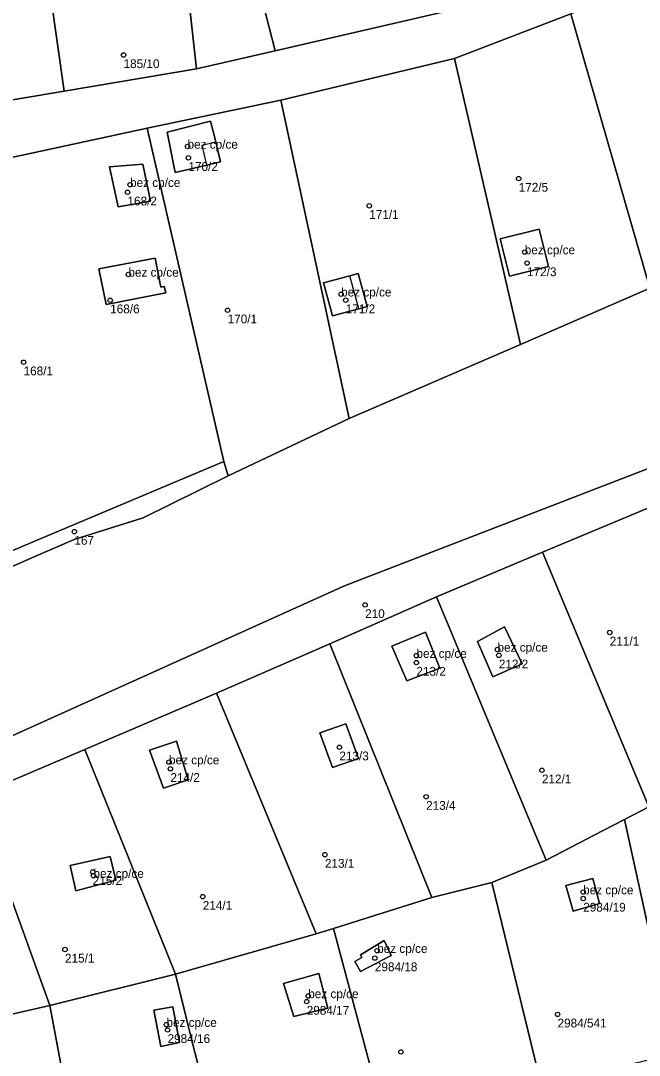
# Model space of a CAD drawing. Extents: x -878211 to -870363, y -1058464 to -1052522.
# Drawn here: x -873867.2 to -873796.9, y -1056011.6 to -1055893.9 of the extents above; entities that cross this region are included whole.
import ezdxf

# ---------------------------------------------------------------- set-up
doc = ezdxf.new("R2010")
doc.units = 0
for name, color, linetype in [('Definiční body', 7, 'Continuous'), ('Polygon budovy', 7, 'Continuous'), ('Polygon parcely', 7, 'Continuous')]:
    doc.layers.add(name, color=color, linetype=linetype)

msp = doc.modelspace()

# ---------------------------------------------------------------- linework, layer by layer
at = {"layer": 'Definiční body'}
for centre in [(-873855.54, -1055897.79994), (-873848.26, -1055908.20994), (-873848.16, -1055909.49994), (-873810.59, -1055911.85994), (-873854.8, -1055912.55994), (-873855.09, -1055913.41994), (-873827.59, -1055914.95994), (-873809.9, -1055920.21994), (-873809.64, -1055921.46994), (-873854.99, -1055922.76994), (-873830.79, -1055925.01994), (-873857.06, -1055925.69994), (-873830.26, -1055925.68994), (-873843.7, -1055926.83994), (-873866.91, -1055932.74994), (-873861.13, -1055952.02994), (-873828.06, -1055960.36994), (-873800.23, -1055963.49994), (-873822.22, -1055966.13994), (-873813, -1055965.43994), (-873812.85, -1055966.09994), (-873822.23, -1055966.92994), (-873830.99, -1055976.55994), (-873850.37, -1055978.24994), (-873850.21, -1055979.00994), (-873807.95, -1055979.17994), (-873821.12, -1055982.18994), (-873832.63, -1055988.77994), (-873859.05, -1055990.73994), (-873858.96, -1055991.16994), (-873803.26, -1055993.03994), (-873846.53, -1055993.55994), (-873803.25, -1055993.76994), (-873862.2, -1055999.56994), (-873826.69, -1055999.70994), (-873826.95, -1056000.54994), (-873834.53, -1056004.85994), (-873834.7, -1056005.49994), (-873806.17, -1056006.94994), (-873850.66, -1056008.11994), (-873850.53, -1056008.71994), (-873823.99, -1056011.21994)]:
    msp.add_circle(centre, 0.25, dxfattribs=at)
at = {"layer": 'Polygon budovy'}
for points in [[(-873845.65, -1055905.34), (-873850.57, -1055906.59), (-873849.65, -1055911.15), (-873846.05, -1055910.33), (-873846.59, -1055908.05), (-873845.04, -1055907.68)], [(-873853.35, -1055910.22), (-873857.14, -1055910.54), (-873856.17, -1055915.07), (-873852.48, -1055914.42)], [(-873808.25, -1055917.62), (-873812.68, -1055918.72), (-873811.63, -1055922.95), (-873807.2, -1055921.86)], [(-873851.95, -1055920.93), (-873858.36, -1055922.13), (-873857.52, -1055926.2), (-873850.73, -1055924.85), (-873850.92, -1055924.15), (-873851.31, -1055924.22)], [(-873829.8, -1055922.91), (-873832.79, -1055923.71), (-873831.78, -1055927.47), (-873828.79, -1055926.67)], [(-873825.02, -1055965.05), (-873823.3, -1055969.02), (-873819.55, -1055967.56), (-873821.2, -1055963.48)], [(-873815.28, -1055964.54), (-873813.55, -1055968.54), (-873810.18, -1055967.08), (-873812.21, -1055962.85)], [(-873848.2, -1055980.28), (-873849.5, -1055975.88), (-873852.6, -1055976.88), (-873850.98, -1055981.22)], [(-873861.62, -1055990.03), (-873860.96, -1055992.91), (-873856.42, -1055991.7), (-873857.06, -1055988.98)], [(-873805.21, -1055992.29), (-873804.39, -1055995.19), (-873801.4, -1055994.35), (-873802.15, -1055991.49)], [(-873829.23, -1056000.95), (-873828.59, -1056002.08), (-873825.1, -1056000.25), (-873825.89, -1055998.56), (-873828.59, -1056000.17), (-873828.42, -1056000.47)], [(-873833.33, -1056002.29), (-873837.34, -1056003.45), (-873836.17, -1056007.2), (-873832.32, -1056006.24)], [(-873849.93, -1056006.08), (-873852.09, -1056006.47), (-873851.28, -1056010.6), (-873849.19, -1056010.15)]]:
    msp.add_lwpolyline(points, close=True, dxfattribs=at)
at = {"layer": 'Polygon parcely'}
for points in [[(-873839.76, -1055890.95), (-873839.41, -1055893.04), (-873838.31, -1055897.32), (-873817.28, -1055892.48), (-873801.62, -1055886.85), (-873781.51, -1055878.9), (-873774.73, -1055874.81), (-873764.37, -1055867.62), (-873760.14, -1055864.46), (-873759.65, -1055862.85), (-873777.46, -1055824.81), (-873787.21, -1055805.73), (-873789.8, -1055803.25), (-873847.49, -1055819.87), (-873844.92, -1055842.54), (-873842.55, -1055863.41), (-873842.39, -1055864.98)], [(-873847.23, -1055899.37), (-873838.31, -1055897.32), (-873839.41, -1055893.04), (-873839.76, -1055890.95), (-873842.39, -1055864.98), (-873850.74, -1055866.42), (-873848.33, -1055889.43)], [(-873848.33, -1055889.43), (-873863.81, -1055891.18), (-873862.3, -1055901.9), (-873847.23, -1055899.37)], [(-873804.65, -1055893.13), (-873795.69, -1055924.33), (-873780.76, -1055917.35), (-873790.75, -1055888.59)], [(-873862.3, -1055901.9), (-873863.81, -1055891.18), (-873878.79, -1055892.87), (-873877.22, -1055904.41)], [(-873795.69, -1055924.33), (-873804.65, -1055893.13), (-873817.9, -1055898.18), (-873810.37, -1055930.73)], [(-873810.37, -1055930.73), (-873817.9, -1055898.18), (-873837.66, -1055902.92), (-873829.86, -1055939.17)], [(-873829.86, -1055939.17), (-873837.66, -1055902.92), (-873852.87, -1055906.13), (-873844.13, -1055944.06), (-873843.62, -1055945.69)], [(-873844.5, -1055909.96), (-873845.04, -1055907.68), (-873845.65, -1055905.34), (-873850.57, -1055906.59), (-873849.65, -1055911.15), (-873846.05, -1055910.33)], [(-873844.5, -1055909.96), (-873846.05, -1055910.33), (-873849.65, -1055911.15), (-873850.57, -1055906.59), (-873845.65, -1055905.34), (-873845.04, -1055907.68)], [(-873852.87, -1055906.13), (-873882.16, -1055912.47), (-873869.86, -1055954.89), (-873865.83, -1055953.19), (-873844.13, -1055944.06)], [(-873852.48, -1055914.42), (-873856.17, -1055915.07), (-873857.14, -1055910.54), (-873853.35, -1055910.22)], [(-873852.48, -1055914.42), (-873853.35, -1055910.22), (-873857.14, -1055910.54), (-873856.17, -1055915.07)], [(-873807.2, -1055921.86), (-873808.25, -1055917.62), (-873812.68, -1055918.72), (-873811.63, -1055922.95)], [(-873807.2, -1055921.86), (-873811.63, -1055922.95), (-873812.68, -1055918.72), (-873808.25, -1055917.62)], [(-873851.95, -1055920.93), (-873858.36, -1055922.13), (-873857.52, -1055926.2), (-873850.73, -1055924.85), (-873850.92, -1055924.15), (-873851.31, -1055924.22)], [(-873851.95, -1055920.93), (-873851.31, -1055924.22), (-873850.92, -1055924.15), (-873850.73, -1055924.85), (-873857.52, -1055926.2), (-873858.36, -1055922.13)], [(-873832.79, -1055923.71), (-873829.8, -1055922.91), (-873828.84, -1055922.65), (-873827.83, -1055926.41), (-873828.79, -1055926.67), (-873831.78, -1055927.47)], [(-873832.79, -1055923.71), (-873831.78, -1055927.47), (-873828.79, -1055926.67), (-873827.83, -1055926.41), (-873828.84, -1055922.65), (-873829.8, -1055922.91)], [(-873844.13, -1055944.06), (-873865.83, -1055953.19), (-873869.86, -1055954.89), (-873878.91, -1055958.7), (-873878.23, -1055960.39), (-873865.37, -1055954.75), (-873861.14, -1055952.94), (-873853.29, -1055950.46), (-873843.62, -1055945.69)], [(-873783.39, -1055978.56), (-873795.91, -1055949.34), (-873807.9, -1055954.35), (-873795.78, -1055983.35), (-873785.58, -1055980.96), (-873785.9, -1055979.62), (-873784.74, -1055979.02)], [(-873798.57, -1055984.79), (-873795.78, -1055983.35), (-873807.9, -1055954.35), (-873819.93, -1055959.45), (-873809.33, -1055984.96), (-873807.48, -1055989.4), (-873800.98, -1055986.04)], [(-873819.93, -1055959.45), (-873832.07, -1055964.78), (-873820.47, -1055993.67), (-873813.65, -1055991.96), (-873807.48, -1055989.4), (-873809.33, -1055984.96)], [(-873825.02, -1055965.05), (-873823.3, -1055969.02), (-873819.55, -1055967.56), (-873821.2, -1055963.48)], [(-873825.02, -1055965.05), (-873821.2, -1055963.48), (-873819.55, -1055967.56), (-873823.3, -1055969.02)], [(-873812.21, -1055962.85), (-873810.18, -1055967.08), (-873813.55, -1055968.54), (-873815.28, -1055964.54)], [(-873812.21, -1055962.85), (-873815.28, -1055964.54), (-873813.55, -1055968.54), (-873810.18, -1055967.08)], [(-873820.47, -1055993.67), (-873832.07, -1055964.78), (-873844.98, -1055970.41), (-873833.63, -1055997.8), (-873831.65, -1055997.18)], [(-873849.64, -1056002.38), (-873833.63, -1055997.8), (-873844.98, -1055970.41), (-873859.95, -1055976.8)], [(-873833.2, -1055974.9), (-873830.24, -1055973.91), (-873828.82, -1055977.82), (-873831.77, -1055978.87)], [(-873833.2, -1055974.9), (-873831.77, -1055978.87), (-873828.82, -1055977.82), (-873830.24, -1055973.91)], [(-873848.2, -1055980.28), (-873849.5, -1055975.88), (-873852.6, -1055976.88), (-873850.98, -1055981.22)], [(-873848.2, -1055980.28), (-873850.98, -1055981.22), (-873852.6, -1055976.88), (-873849.5, -1055975.88)], [(-873863.92, -1056005.93), (-873849.64, -1056002.38), (-873859.95, -1055976.8), (-873872.55, -1055982.17)], [(-873785.46, -1055981.91), (-873784.96, -1055981.73), (-873785.13, -1055980.85), (-873785.58, -1055980.96), (-873795.78, -1055983.35), (-873798.57, -1055984.79), (-873792.71, -1056011.41), (-873779.01, -1056008.25), (-873783.13, -1055992.75), (-873783.54, -1055989.16), (-873784.09, -1055987.69)], [(-873863.92, -1056005.93), (-873872.55, -1055982.17), (-873884.55, -1055987.56), (-873881.39, -1055998.99), (-873879.27, -1056007.63), (-873878.85, -1056009.35)], [(-873792.71, -1056011.41), (-873798.57, -1055984.79), (-873800.98, -1055986.04), (-873807.48, -1055989.4), (-873813.65, -1055991.96), (-873808.03, -1056014.98)], [(-873861.62, -1055990.03), (-873857.06, -1055988.98), (-873856.42, -1055991.7), (-873860.96, -1055992.91)], [(-873861.62, -1055990.03), (-873860.96, -1055992.91), (-873856.42, -1055991.7), (-873857.06, -1055988.98)], [(-873808.03, -1056014.98), (-873813.65, -1055991.96), (-873820.47, -1055993.67), (-873831.65, -1055997.18), (-873825.77, -1056019.2)], [(-873801.4, -1055994.35), (-873802.15, -1055991.49), (-873805.21, -1055992.29), (-873804.39, -1055995.19)], [(-873801.4, -1055994.35), (-873804.39, -1055995.19), (-873805.21, -1055992.29), (-873802.15, -1055991.49)], [(-873825.77, -1056019.2), (-873831.65, -1055997.18), (-873833.63, -1055997.8), (-873849.64, -1056002.38), (-873847.77, -1056009.92), (-873844.18, -1056023.97)], [(-873825.89, -1055998.56), (-873828.59, -1056000.17), (-873828.42, -1056000.47), (-873829.23, -1056000.95), (-873828.59, -1056002.08), (-873825.1, -1056000.25)], [(-873825.89, -1055998.56), (-873825.1, -1056000.25), (-873828.59, -1056002.08), (-873829.23, -1056000.95), (-873828.42, -1056000.47), (-873828.59, -1056000.17)], [(-873847.77, -1056009.92), (-873849.64, -1056002.38), (-873863.92, -1056005.93), (-873859.93, -1056027.19), (-873844.18, -1056023.97)], [(-873837.34, -1056003.45), (-873836.17, -1056007.2), (-873832.32, -1056006.24), (-873833.33, -1056002.29)], [(-873837.34, -1056003.45), (-873833.33, -1056002.29), (-873832.32, -1056006.24), (-873836.17, -1056007.2)], [(-873883.25, -1056010.63), (-873880.23, -1056022.67), (-873878.04, -1056031.39), (-873859.93, -1056027.19), (-873863.92, -1056005.93), (-873878.85, -1056009.35)], [(-873851.28, -1056010.6), (-873849.19, -1056010.15), (-873849.93, -1056006.08), (-873852.09, -1056006.47)], [(-873851.28, -1056010.6), (-873852.09, -1056006.47), (-873849.93, -1056006.08), (-873849.19, -1056010.15)]]:
    msp.add_lwpolyline(points, close=True, dxfattribs=at)
for points in [[(-873896.15, -1055987.86), (-873830.39, -1055958.21), (-873786.22, -1055941.14), (-873760.54, -1055930.57), (-873697.35, -1055901.4), (-873679.05, -1055894.69), (-873665.65, -1055889.77)], [(-873817.28, -1055892.48), (-873838.31, -1055897.32), (-873847.23, -1055899.37), (-873862.3, -1055901.9), (-873877.22, -1055904.41), (-873896.35, -1055909.23), (-873915.01, -1055914.08), (-873917.73, -1055916.64), (-873973.58, -1055928.96), (-873973.04, -1055933.04), (-873960.4, -1055930.15), (-873952.88, -1055928.85), (-873945.74, -1055927.29), (-873938.7, -1055925.66), (-873923.16, -1055922.26), (-873907.14, -1055918.2), (-873889.96, -1055914.04), (-873882.16, -1055912.47), (-873852.87, -1055906.13), (-873837.66, -1055902.92), (-873817.9, -1055898.18), (-873804.65, -1055893.13)], [(-873702.52, -1055891.99), (-873711.6, -1055894.4), (-873736.01, -1055902.8), (-873780.76, -1055917.35), (-873795.69, -1055924.33), (-873810.37, -1055930.73), (-873829.86, -1055939.17), (-873843.62, -1055945.69), (-873853.29, -1055950.46), (-873861.14, -1055952.94), (-873865.37, -1055954.75)], [(-873872.55, -1055982.17), (-873859.95, -1055976.8), (-873844.98, -1055970.41), (-873832.07, -1055964.78), (-873819.93, -1055959.45), (-873807.9, -1055954.35), (-873795.91, -1055949.34), (-873782.63, -1055944.27), (-873769.44, -1055939.2), (-873756.58, -1055933.08), (-873747.25, -1055928.25), (-873737.69, -1055923.43), (-873728.53, -1055918.79), (-873718.92, -1055914.56), (-873707.05, -1055909.57), (-873699.85, -1055906.54), (-873696.07, -1055905.14), (-873697.35, -1055901.4), (-873760.54, -1055930.57), (-873786.22, -1055941.14), (-873830.39, -1055958.21), (-873896.15, -1055987.86)], [(-873865.37, -1055954.75), (-873878.23, -1055960.39)]]:
    msp.add_lwpolyline(points, dxfattribs=at)

# ---------------------------------------------------------------- texts
at = {"layer": 'Definiční body'}
for s, p in [('185/10', (-873855.54, -1055899.289)), ('bez cp/ce', (-873848.26, -1055908.46)), ('170/2', (-873848.16, -1055910.989)), ('bez cp/ce', (-873854.8, -1055912.81)), ('172/5', (-873810.59, -1055913.349)), ('168/2', (-873855.09, -1055914.909)), ('171/1', (-873827.59, -1055916.449)), ('bez cp/ce', (-873809.9, -1055920.47)), ('bez cp/ce', (-873854.99, -1055923.02)), ('172/3', (-873809.64, -1055922.959)), ('bez cp/ce', (-873830.79, -1055925.27)), ('168/6', (-873857.06, -1055927.189)), ('171/2', (-873830.26, -1055927.179)), ('170/1', (-873843.7, -1055928.329)), ('168/1', (-873866.91, -1055934.239)), ('167', (-873861.13, -1055953.519)), ('210', (-873828.06, -1055961.859)), ('bez cp/ce', (-873813, -1055965.69)), ('211/1', (-873800.23, -1055964.989)), ('bez cp/ce', (-873822.22, -1055966.389)), ('212/2', (-873812.85, -1055967.589)), ('213/2', (-873822.23, -1055968.419)), ('bez cp/ce', (-873850.37, -1055978.5)), ('213/3', (-873830.99, -1055978.049)), ('214/2', (-873850.21, -1055980.499)), ('212/1', (-873807.95, -1055980.669)), ('213/4', (-873821.12, -1055983.679)), ('213/1', (-873832.63, -1055990.269)), ('bez cp/ce', (-873858.96, -1055991.419)), ('215/2', (-873859.05, -1055992.229)), ('bez cp/ce', (-873803.26, -1055993.29)), ('214/1', (-873846.53, -1055995.049)), ('2984/19', (-873803.25, -1055995.259)), ('bez cp/ce', (-873826.69, -1055999.96)), ('215/1', (-873862.2, -1056001.059)), ('2984/18', (-873826.95, -1056002.039)), ('bez cp/ce', (-873834.53, -1056005.11)), ('2984/17', (-873834.7, -1056006.989)), ('bez cp/ce', (-873850.66, -1056008.37)), ('2984/541', (-873806.17, -1056008.439)), ('2984/16', (-873850.53, -1056010.209))]:
    msp.add_text(s, height=0.999996, dxfattribs=at).set_placement(p)

doc.saveas('drawing.dxf')
